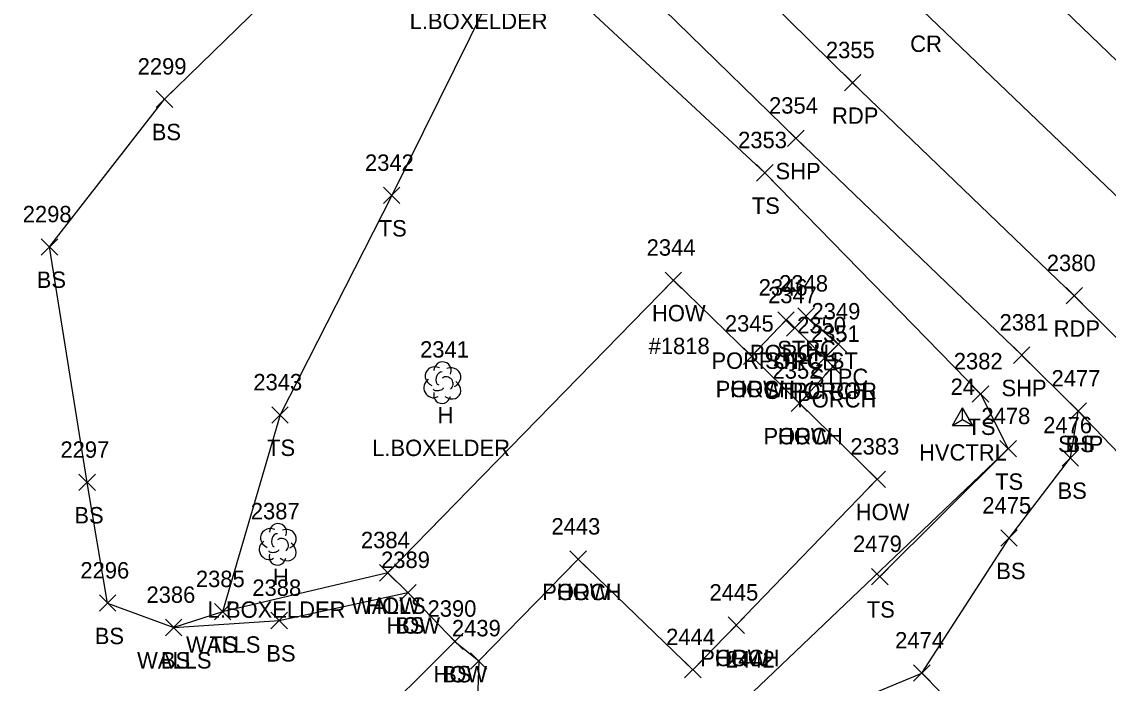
# Model space of a CAD drawing. Extents: x 1472233 to 1475777, y 540726 to 543442.
# Drawn here: x 1473556.4 to 1473688.8, y 542519.1 to 542599.7 of the extents above; entities that cross this region are included whole.
import ezdxf

# ---------------------------------------------------------------- set-up
doc = ezdxf.new("R2010")
doc.units = 0
for name, color, linetype in [('C_A', 7, 'Continuous'), ('C_I', 7, 'Continuous'), ('CPSM', 7, 'Continuous'), ('L_A', 7, 'Continuous'), ('L_C', 7, 'Continuous'), ('L_I', 7, 'Continuous'), ('L_TIC', 7, 'Continuous'), ('LBC', 7, 'Continuous'), ('LBF', 7, 'Continuous'), ('LELB', 7, 'Continuous'), ('LFNC', 7, 'Continuous'), ('LTD', 7, 'Continuous'), ('LWS', 7, 'Continuous'), ('P_A', 7, 'Continuous'), ('P_I', 7, 'Continuous'), ('P_TIC', 7, 'Continuous'), ('PET', 7, 'Continuous'), ('PRC', 7, 'Continuous'), ('PSP', 7, 'Continuous')]:
    doc.layers.add(name, color=color, linetype=linetype)

msp = doc.modelspace()

# ---------------------------------------------------------------- linework, layer by layer
at = {"layer": 'CPSM'}
for p, q in [((1473669.8, 542550.54), (1473671.05, 542552.7)), ((1473672.3, 542550.54), (1473671.05, 542552.7)), ((1473671.05, 542551.26), (1473671.05, 542552.7)), ((1473669.8, 542550.54), (1473671.05, 542551.26)), ((1473671.05, 542551.26), (1473671.05, 542551.26)), ((1473671.05, 542551.26), (1473672.3, 542550.54)), ((1473669.8, 542550.54), (1473672.3, 542550.54))]:
    msp.add_line(p, q, dxfattribs=at)
at = {"layer": 'L_TIC'}
for points in [[(1473572.83, 542589.3), (1473574.83, 542591.3)], [(1473574.83, 542589.3), (1473572.83, 542591.3)], [(1473645.96, 542580.33), (1473647.96, 542582.33)], [(1473647.96, 542580.33), (1473645.96, 542582.33)], [(1473600.51, 542577.57), (1473602.51, 542579.57)], [(1473602.51, 542577.57), (1473600.51, 542579.57)], [(1473558.82, 542571.3), (1473560.82, 542573.3)], [(1473560.82, 542571.3), (1473558.82, 542573.3)], [(1473634.82, 542567.23), (1473636.82, 542569.23)], [(1473636.82, 542567.23), (1473634.82, 542569.23)], [(1473634.82, 542567.23), (1473636.82, 542569.23)], [(1473636.82, 542567.23), (1473634.82, 542569.23)], [(1473648.52, 542562.37), (1473650.52, 542564.37)], [(1473650.52, 542562.37), (1473648.52, 542564.37)], [(1473650.96, 542562.86), (1473652.96, 542564.86)], [(1473652.96, 542562.86), (1473650.96, 542564.86)], [(1473649.61, 542561.44), (1473651.61, 542563.44)], [(1473651.61, 542561.44), (1473649.61, 542563.44)], [(1473649.61, 542561.44), (1473651.61, 542563.44)], [(1473651.61, 542561.44), (1473649.61, 542563.44)], [(1473654.91, 542559.46), (1473656.91, 542561.46)], [(1473656.91, 542559.46), (1473654.91, 542561.46)], [(1473644.35, 542557.98), (1473646.35, 542559.98)], [(1473646.35, 542557.98), (1473644.35, 542559.98)], [(1473644.35, 542557.98), (1473646.35, 542559.98)], [(1473646.35, 542557.98), (1473644.35, 542559.98)], [(1473653.24, 542557.77), (1473655.24, 542559.77)], [(1473655.24, 542557.77), (1473653.24, 542559.77)], [(1473653.24, 542557.77), (1473655.24, 542559.77)], [(1473655.24, 542557.77), (1473653.24, 542559.77)], [(1473654.26, 542556.73), (1473656.26, 542558.73)], [(1473656.26, 542556.73), (1473654.26, 542558.73)], [(1473672.23, 542553.38), (1473674.23, 542555.38)], [(1473674.23, 542553.38), (1473672.23, 542555.38)], [(1473650.16, 542552.24), (1473652.16, 542554.24)], [(1473652.16, 542552.24), (1473650.16, 542554.24)], [(1473650.16, 542552.24), (1473652.16, 542554.24)], [(1473652.16, 542552.24), (1473650.16, 542554.24)], [(1473586.91, 542550.82), (1473588.91, 542552.82)], [(1473588.91, 542550.82), (1473586.91, 542552.82)], [(1473684.14, 542551.29), (1473686.14, 542553.29)], [(1473686.14, 542551.29), (1473684.14, 542553.29)], [(1473675.6, 542546.7), (1473677.6, 542548.7)], [(1473677.6, 542546.7), (1473675.6, 542548.7)], [(1473675.6, 542546.7), (1473677.6, 542548.7)], [(1473677.6, 542546.7), (1473675.6, 542548.7)], [(1473683.17, 542545.59), (1473685.17, 542547.59)], [(1473685.17, 542545.59), (1473683.17, 542547.59)], [(1473563.41, 542542.6), (1473565.41, 542544.6)], [(1473565.41, 542542.6), (1473563.41, 542544.6)], [(1473659.64, 542542.99), (1473661.64, 542544.99)], [(1473661.64, 542542.99), (1473659.64, 542544.99)], [(1473675.71, 542535.81), (1473677.71, 542537.81)], [(1473677.71, 542535.81), (1473675.71, 542537.81)], [(1473623.22, 542533.25), (1473625.22, 542535.25)], [(1473625.22, 542533.25), (1473623.22, 542535.25)], [(1473623.22, 542533.25), (1473625.22, 542535.25)], [(1473625.22, 542533.25), (1473623.22, 542535.25)], [(1473600.02, 542531.58), (1473602.02, 542533.58)], [(1473602.02, 542531.58), (1473600.02, 542533.58)], [(1473600.02, 542531.58), (1473602.02, 542533.58)], [(1473602.02, 542531.58), (1473600.02, 542533.58)], [(1473659.96, 542531.12), (1473661.96, 542533.12)], [(1473661.96, 542531.12), (1473659.96, 542533.12)], [(1473565.89, 542527.89), (1473567.89, 542529.89)], [(1473567.89, 542527.89), (1473565.89, 542529.89)], [(1473565.89, 542527.89), (1473567.89, 542529.89)], [(1473567.89, 542527.89), (1473565.89, 542529.89)], [(1473602.48, 542529.17), (1473604.48, 542531.17)], [(1473604.48, 542529.17), (1473602.48, 542531.17)], [(1473602.48, 542529.17), (1473604.48, 542531.17)], [(1473604.48, 542529.17), (1473602.48, 542531.17)], [(1473579.91, 542526.84), (1473581.91, 542528.84)], [(1473581.91, 542526.84), (1473579.91, 542528.84)], [(1473579.91, 542526.84), (1473581.91, 542528.84)], [(1473581.91, 542526.84), (1473579.91, 542528.84)], [(1473586.79, 542525.77), (1473588.79, 542527.77)], [(1473588.79, 542525.77), (1473586.79, 542527.77)], [(1473573.95, 542524.92), (1473575.95, 542526.92)], [(1473575.95, 542524.92), (1473573.95, 542526.92)], [(1473573.95, 542524.92), (1473575.95, 542526.92)], [(1473575.95, 542524.92), (1473573.95, 542526.92)], [(1473642.47, 542525.2), (1473644.47, 542527.2)], [(1473644.47, 542525.2), (1473642.47, 542527.2)], [(1473642.47, 542525.2), (1473644.47, 542527.2)], [(1473644.47, 542525.2), (1473642.47, 542527.2)], [(1473608.21, 542523.23), (1473610.21, 542525.23)], [(1473610.21, 542523.23), (1473608.21, 542525.23)], [(1473608.21, 542523.23), (1473610.21, 542525.23)], [(1473610.21, 542523.23), (1473608.21, 542525.23)], [(1473611.11, 542520.84), (1473613.11, 542522.84)], [(1473613.11, 542520.84), (1473611.11, 542522.84)], [(1473611.11, 542520.84), (1473613.11, 542522.84)], [(1473613.11, 542520.84), (1473611.11, 542522.84)], [(1473637.19, 542519.77), (1473639.19, 542521.77)], [(1473639.19, 542519.77), (1473637.19, 542521.77)], [(1473665.08, 542519.36), (1473667.08, 542521.36)], [(1473667.08, 542519.36), (1473665.08, 542521.36)], [(1473665.08, 542519.36), (1473667.08, 542521.36)], [(1473667.08, 542519.36), (1473665.08, 542521.36)]]:
    msp.add_lwpolyline(points, dxfattribs=at)
at = {"layer": 'LBC'}
for points in [[(1473635.82, 542568.23), (1473601.02, 542532.58), (1473603.48, 542530.17), (1473609.21, 542524.23), (1473612.11, 542521.84), (1473624.22, 542534.25)], [(1473635.82, 542568.23), (1473645.35, 542558.98), (1473651.16, 542553.24), (1473660.64, 542543.99), (1473643.47, 542526.2)]]:
    msp.add_lwpolyline(points, dxfattribs=at)
at = {"layer": 'LBF'}
for points in [[(1473645.35, 542558.98), (1473649.52, 542563.37), (1473650.61, 542562.44), (1473654.24, 542558.77), (1473655.26, 542557.73), (1473651.16, 542553.24)], [(1473650.61, 542562.44), (1473651.96, 542563.86), (1473655.91, 542560.46), (1473654.24, 542558.77)], [(1473624.22, 542534.25), (1473638.19, 542520.77), (1473643.47, 542526.2)]]:
    msp.add_lwpolyline(points, dxfattribs=at)
at = {"layer": 'LELB'}
for points in [[(1473565.52, 542656.42), (1473579.67, 542644.83), (1473616.76, 542609.41), (1473646.96, 542581.33), (1473673.23, 542554.38), (1473676.6, 542547.7)], [(1473566.89, 542528.89), (1473564.41, 542543.6), (1473559.82, 542572.3), (1473573.83, 542590.3), (1473591.54, 542607.56), (1473603.34, 542609.68), (1473581.89, 542632.49), (1473565.16, 542641.39)], [(1473616.76, 542609.41), (1473601.51, 542578.57), (1473587.91, 542551.82), (1473580.91, 542527.84)], [(1473609.21, 542524.23), (1473597.88, 542512.91), (1473595.53, 542504.81), (1473613.49, 542500.67), (1473635.15, 542507.47), (1473666.08, 542520.36), (1473676.71, 542536.81), (1473684.17, 542546.59), (1473685.14, 542552.29)], [(1473612.11, 542521.84), (1473611.72, 542510.15), (1473630.56, 542513.58), (1473645.48, 542518.04), (1473676.6, 542547.7), (1473660.96, 542532.12)], [(1473566.89, 542528.89), (1473574.95, 542525.92), (1473587.79, 542526.77), (1473603.48, 542530.17)]]:
    msp.add_lwpolyline(points, dxfattribs=at)
at = {"layer": 'LFNC'}
msp.add_lwpolyline([(1473666.08, 542520.36), (1473673.23, 542513.08)], dxfattribs=at)
at = {"layer": 'LTD'}
for p, q in [((1473607.65, 542555.81), (1473607.65, 542555.81)), ((1473607.65, 542555.81), (1473607.65, 542555.81)), ((1473587.6, 542536.1), (1473587.6, 542536.1)), ((1473587.6, 542536.1), (1473587.6, 542536.1))]:
    msp.add_line(p, q, dxfattribs=at)
for centre in [(1473607.7, 542557.24), (1473587.65, 542537.54)]:
    msp.add_arc(centre, 1.05, 335.5272, 180.9563, dxfattribs=at)
for centre, major_axis, ratio, start_param, end_param in [((1473606.86, 542556.48), (1.21, -0.51), 0.895232, 1.570796, 4.712389), ((1473608.69, 542556.39), (-1.14, -0.48), 0.949671, 1.570796, 4.712389), ((1473607.44, 542556.27), (-0.208, -0.792), 0.645439, 3.141593, 6.283185), ((1473608.15, 542555.64), (-0.5, 0.667), 0.989748, 3.141593, 6.283185), ((1473606.57, 542555.1), (0.58, -1.04), 0.959034, 3.141593, 6.283185), ((1473607.19, 542555.06), (-0.625, -0.083), 0.423636, 0, 3.141593), ((1473608.65, 542554.98), (-1.09, 0.79), 0.841452, 1.570796, 4.712389), ((1473607.65, 542554.31), (0.26, 1.06), 0.942809, 1.570796, 4.712389), ((1473586.81, 542536.77), (1.21, -0.51), 0.895232, 1.570796, 4.712389), ((1473588.65, 542536.69), (-1.14, -0.48), 0.949671, 1.570796, 4.712389), ((1473587.4, 542536.56), (-0.208, -0.792), 0.645439, 3.141593, 6.283185), ((1473588.1, 542535.94), (-0.5, 0.667), 0.989748, 3.141593, 6.283185), ((1473586.52, 542535.39), (0.58, -1.04), 0.959034, 3.141593, 6.283185), ((1473587.15, 542535.35), (-0.625, -0.083), 0.423636, 0, 3.141593), ((1473588.6, 542535.27), (-1.09, 0.79), 0.841452, 1.570796, 4.712389), ((1473587.6, 542534.6), (0.26, 1.06), 0.942809, 1.570796, 4.712389)]:
    msp.add_ellipse(centre, major_axis=major_axis, ratio=ratio, start_param=start_param, end_param=end_param, dxfattribs=at)
at = {"layer": 'LWS'}
msp.add_lwpolyline([(1473601.02, 542532.58), (1473580.91, 542527.84), (1473574.95, 542525.92)], dxfattribs=at)
at = {"layer": 'P_TIC'}
for points in [[(1473656.65, 542591.3), (1473658.65, 542593.3)], [(1473658.65, 542591.3), (1473656.65, 542593.3)], [(1473649.73, 542584.54), (1473651.73, 542586.54)], [(1473651.73, 542584.54), (1473649.73, 542586.54)], [(1473683.65, 542565.35), (1473685.65, 542567.35)], [(1473685.65, 542565.35), (1473683.65, 542567.35)], [(1473677.25, 542558.11), (1473679.25, 542560.11)], [(1473679.25, 542558.11), (1473677.25, 542560.11)], [(1473684.14, 542551.29), (1473686.14, 542553.29)], [(1473686.14, 542551.29), (1473684.14, 542553.29)]]:
    msp.add_lwpolyline(points, dxfattribs=at)
at = {"layer": 'PET'}
for points in [[(1473504.62, 542776.33), (1473550.32, 542731.61), (1473584.84, 542698.3), (1473608.01, 542675.08), (1473646.67, 542637.68), (1473674.93, 542609.37), (1473701.59, 542583.63), (1473729.62, 542555.98), (1473768.46, 542518.15), (1473803.13, 542483.63), (1473835.24, 542452.12), (1473854.12, 542434.15), (1473878.03, 542410.14), (1473913.11, 542376.24), (1473951.32, 542338.39), (1473966.93, 542323.54), (1474008.37, 542283), (1474040.51, 542251.21), (1474079.09, 542215.26), (1474152.53, 542143.43), (1474186.7, 542109.47), (1474221.34, 542076.07), (1474257.17, 542041.35)], [(1473486.93, 542759.48), (1473533.41, 542713.5), (1473568.24, 542680.61), (1473591.29, 542657.02), (1473629.02, 542620.51), (1473657.65, 542592.3), (1473684.65, 542566.35), (1473712.07, 542539.16), (1473750.99, 542501.36), (1473781.95, 542470.51), (1473816.78, 542436.69), (1473836.91, 542417.28), (1473859.76, 542394.19), (1473895.18, 542360.02), (1473933.99, 542321.38), (1473950.56, 542305.13), (1473990.91, 542266.49), (1474025.14, 542233.4), (1474060.45, 542198.14), (1474133.98, 542127.35), (1474169.03, 542092.64), (1474239.7, 542023.8)]]:
    msp.add_lwpolyline(points, dxfattribs=at)
at = {"layer": 'PRC'}
msp.add_lwpolyline([(1473496.06, 542767.15), (1473541.59, 542723.23), (1473576.69, 542689.04), (1473599.45, 542666.09), (1473638, 542628.82), (1473666.22, 542601.06), (1473693.18, 542575.28), (1473720.82, 542547.73), (1473759.64, 542509.32), (1473791.5, 542477.44), (1473825.51, 542444.45), (1473844.96, 542425.29), (1473869.12, 542402.24), (1473904.25, 542367.71), (1473942.02, 542329.58), (1473959.56, 542314.37), (1473999.68, 542274.85), (1474033.6, 542242.12), (1474069.35, 542206.93), (1474143.1, 542135.36), (1474177.51, 542101.4), (1474248.4, 542032.72)], dxfattribs=at)
at = {"layer": 'PSP'}
msp.add_lwpolyline([(1473477.23, 542750.94), (1473505.7, 542725.54), (1473535.93, 542696.72), (1473560.62, 542672.69), (1473579.24, 542654.93), (1473584.38, 542649.62), (1473621.74, 542613.87), (1473650.73, 542585.54), (1473678.25, 542559.11), (1473685.14, 542552.29), (1473704.13, 542532.51), (1473743.26, 542493.38), (1473766.11, 542471.02), (1473782.02, 542455.83), (1473809.5, 542428.66), (1473828.97, 542409.61), (1473851.62, 542386.5)], dxfattribs=at)

# ---------------------------------------------------------------- texts
at = {"layer": 'C_A'}
msp.add_text('HVCTRL', height=2, dxfattribs=at).set_placement((1473665.74, 542546.26))
at = {"layer": 'C_I'}
msp.add_text('24', height=2, dxfattribs=at).set_placement((1473669.59, 542554.26))
at = {"layer": 'L_A'}
for s, p in [('BS', (1473572.27, 542585.3)), ('TS', (1473645.37, 542576.33)), ('TS', (1473599.92, 542573.57)), ('BS', (1473558.26, 542567.3)), ('HOW', (1473633.21, 542563.23)), ('HOW', (1473633.21, 542563.23)), ('PORCH', (1473645.14, 542558.37)), ('STPC', (1473648.47, 542558.86)), ('POR STPC ST', (1473640.45, 542557.44)), ('PORCH', (1473646.23, 542557.44)), ('STPC', (1473652.42, 542555.46)), ('PORCH', (1473640.97, 542553.98)), ('HOW', (1473642.74, 542553.98)), ('STPC POR', (1473646.94, 542553.77)), ('PORCH', (1473649.86, 542553.77)), ('PORCH', (1473650.88, 542552.73)), ('H', (1473607.09, 542550.81)), ('TS', (1473671.64, 542549.38)), ('PORCH', (1473646.79, 542548.24)), ('HOW', (1473648.55, 542548.24)), ('TS', (1473586.32, 542546.82)), ('BS', (1473683.58, 542547.29)), ('TS', (1473675.01, 542542.7)), ('TS', (1473675.01, 542542.7)), ('BS', (1473682.61, 542541.59)), ('BS', (1473562.85, 542538.6)), ('HOW', (1473658.03, 542538.99)), ('BS', (1473675.15, 542531.81)), ('H', (1473587.04, 542531.1)), ('PORCH', (1473619.84, 542529.25)), ('HOW', (1473621.61, 542529.25)), ('WALLS', (1473596.57, 542527.58)), ('HOW', (1473598.41, 542527.58)), ('TS', (1473659.37, 542527.12)), ('BS', (1473565.33, 542523.89)), ('BS', (1473565.33, 542523.89)), ('HOW', (1473600.86, 542525.17)), ('BS', (1473601.92, 542525.17)), ('WALLS', (1473576.45, 542522.84)), ('TS', (1473579.32, 542522.84)), ('BS', (1473586.23, 542521.77)), ('WALLS', (1473570.49, 542520.92)), ('BS', (1473573.39, 542520.92)), ('PORCH', (1473639.09, 542521.2)), ('HOW', (1473640.85, 542521.2)), ('HOW', (1473606.6, 542519.23)), ('BS', (1473607.65, 542519.23))]:
    msp.add_text(s, height=2, dxfattribs=at).set_placement(p)
at = {"layer": 'L_C'}
for s, p in [('L.BOXELDER', (1473603.69, 542598.84)), ('#1818', (1473632.8, 542559.23)), ('#1818', (1473632.8, 542559.23)), ('L.BOXELDER', (1473599.12, 542546.81)), ('L.BOXELDER', (1473579.08, 542527.1))]:
    msp.add_text(s, height=2, dxfattribs=at).set_placement(p)
at = {"layer": 'L_I'}
for s, p in [('2299', (1473570.56, 542593.3)), ('2353', (1473643.7, 542584.33)), ('2342', (1473598.25, 542581.57)), ('2298', (1473556.56, 542575.3)), ('2344', (1473632.56, 542571.23)), ('2344', (1473632.56, 542571.23)), ('2346', (1473646.21, 542566.37)), ('2348', (1473648.7, 542566.86)), ('2347', (1473647.35, 542565.44)), ('2347', (1473647.35, 542565.44)), ('2349', (1473652.64, 542563.46)), ('2345', (1473642.09, 542561.98)), ('2345', (1473642.09, 542561.98)), ('2350', (1473650.89, 542561.77)), ('2350', (1473650.89, 542561.77)), ('2351', (1473652.57, 542560.73)), ('2341', (1473604.96, 542558.81)), ('2382', (1473669.97, 542557.38)), ('2352', (1473647.9, 542556.24)), ('2352', (1473647.9, 542556.24)), ('2343', (1473584.65, 542554.82)), ('2477', (1473681.88, 542555.29)), ('2478', (1473673.34, 542550.7)), ('2478', (1473673.34, 542550.7)), ('2476', (1473680.86, 542549.59)), ('2297', (1473561.15, 542546.6)), ('2383', (1473657.38, 542546.99)), ('2475', (1473673.45, 542539.81)), ('2387', (1473584.34, 542539.1)), ('2443', (1473620.96, 542537.25)), ('2443', (1473620.96, 542537.25)), ('2384', (1473597.76, 542535.58)), ('2384', (1473597.76, 542535.58)), ('2479', (1473657.7, 542535.12)), ('2389', (1473600.21, 542533.17)), ('2389', (1473600.21, 542533.17)), ('2296', (1473563.58, 542531.89)), ('2296', (1473563.58, 542531.89)), ('2385', (1473577.65, 542530.84)), ('2385', (1473577.65, 542530.84)), ('2388', (1473584.53, 542529.77)), ('2445', (1473640.21, 542529.2)), ('2445', (1473640.21, 542529.2)), ('2386', (1473571.63, 542528.92)), ('2386', (1473571.63, 542528.92)), ('2390', (1473605.87, 542527.23)), ('2390', (1473605.87, 542527.23)), ('2439', (1473608.84, 542524.84)), ('2439', (1473608.84, 542524.84)), ('2444', (1473634.93, 542523.77)), ('2474', (1473662.82, 542523.36)), ('2474', (1473662.82, 542523.36)), ('2442', (1473642.22, 542521.04))]:
    msp.add_text(s, height=2, dxfattribs=at).set_placement(p)
at = {"layer": 'P_A'}
for s, p in [('CR', (1473664.66, 542596.06)), ('RDP', (1473655.14, 542587.3)), ('SHP', (1473648.26, 542580.54)), ('RDP', (1473682.14, 542561.35)), ('SHP', (1473675.78, 542554.11)), ('SHP', (1473682.68, 542547.29))]:
    msp.add_text(s, height=2, dxfattribs=at).set_placement(p)
at = {"layer": 'P_I'}
for s, p in [('2355', (1473654.39, 542595.3)), ('2354', (1473647.47, 542588.54)), ('2380', (1473681.3, 542569.35)), ('2381', (1473675.55, 542562.11)), ('2477', (1473681.88, 542555.29))]:
    msp.add_text(s, height=2, dxfattribs=at).set_placement(p)

doc.saveas('drawing.dxf')
